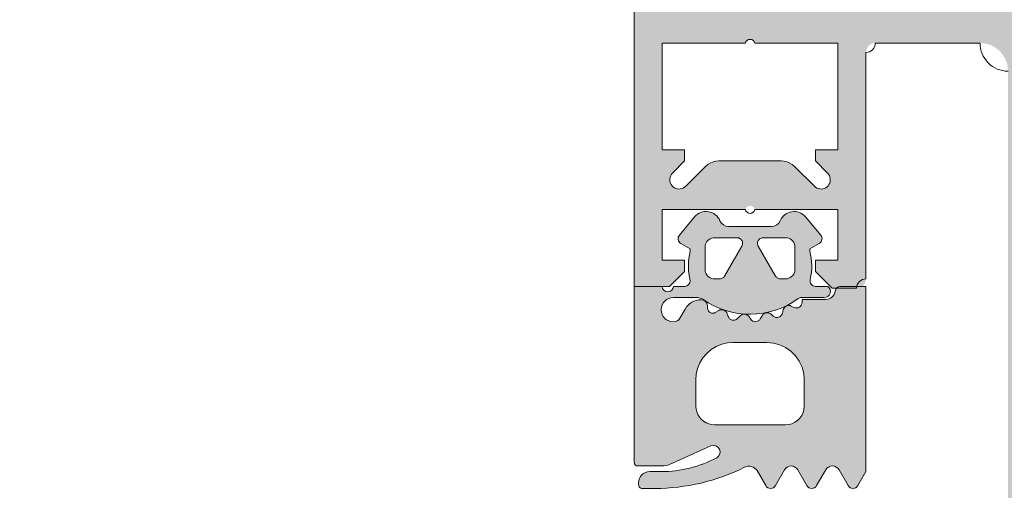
# Model space of a CAD drawing. Header units: metres. Extents: x -3.6 to 84.5, y -11 to 16.8.
# Tile 702 of 1056: x 57.9671 to 58.0198, y -2.8649 to -2.8397. Entities that reach past the tile are written whole.
import ezdxf

# ---------------------------------------------------------------- set-up
doc = ezdxf.new("R2010")
doc.units = ezdxf.units.M
doc.header["$MEASUREMENT"] = 0
for name, color, linetype in [('152 - Bemaßung_ Beschriftung.Ausbau', 7, 'Continuous'), ('301 - Elemente.Linie', 7, 'Continuous'), ('302 - Elemente.Schraffur', 7, 'Continuous')]:
    doc.layers.add(name, color=color, linetype=linetype)
doc.styles.add('ERSTELLTER_STIL_2', font='txt')
doc.dimstyles.new('ERSTELLTER_STIL__3', dxfattribs={"dimtxt": 0.1, "dimasz": 0.0532, "dimexe": 0.18, "dimexo": 0.0625, "dimgap": 0, "dimtad": 1, "dimtih": 1, "dimtoh": 1, "dimzin": 0, "dimdsep": 46, "dimtxsty": 'ERSTELLTER_STIL_2', "dimblk": 'ARROWHEAD_2', "dimblk1": 'ARROWHEAD_2', "dimblk2": 'ARROWHEAD_2', "dimcen": 0.09, "dimse1": 1, "dimse2": 1, "dimclrd": 7, "dimclre": 7, "dimclrt": 7, "dimazin": 0, "dimtfac": 1, "dimtdec": 4, "dimtmove": 0, "dimatfit": 3, "dimfxl": 1, "dimtolj": 1, "dimtzin": 0, "dimarcsym": 0})

# ---------------------------------------------------------------- blocks, each defined once
blk = doc.blocks.new('*D275')
at = {"layer": '152 - Bemaßung_ Beschriftung.Ausbau', "color": 7, "linetype": 'Continuous', "lineweight": 5}
for p, q in [((57.124989, -8.6375), (57.124989, -8.5325)), ((57.145196, -8.55), (57.104782, -8.62)), ((62.295232, -8.55), (62.254818, -8.62)), ((55.504989, -8.585), (57.124989, -8.585)), ((57.124989, -8.585), (62.275025, -8.585))]:
    blk.add_line(p, q, dxfattribs=at)
at = {"layer": '152 - Bemaßung_ Beschriftung.Ausbau', "color": 7, "lineweight": 5, "char_height": 0.1, "attachment_point": 7, "style": 'ERSTELLTER_STIL_2'}
for s, insert in [('\\A1;{\\pql;\\fArial|b0|i0|c0|p38;5,15}', (59.491092, -8.565)), ('\\A1;{\\pql;\\fArial|b0|i0|c0|p38;15}', (62.103023, -8.565))]:
    blk.add_mtext(s, dxfattribs=dict(at, insert=insert))
blk = doc.blocks.new('ARROWHEAD_2')
at = {"color": 0, "linetype": 'Continuous', "lineweight": 0}
for p, q in [((-0.37813, -0.655), (0.37813, 0.655)), ((0, 0), (-1, 0))]:
    blk.add_line(p, q, dxfattribs=at)
blk = doc.blocks.new('*D276')
at = {"layer": '152 - Bemaßung_ Beschriftung.Ausbau', "color": 7, "linetype": 'Continuous', "lineweight": 5}
for p, q in [((62.275025, -8.6375), (62.275025, -8.5325)), ((62.425025, -8.6375), (62.425025, -8.5325)), ((62.295232, -8.55), (62.254818, -8.62)), ((62.404818, -8.62), (62.445232, -8.55)), ((57.124989, -8.585), (62.275025, -8.585)), ((62.275025, -8.585), (62.425025, -8.585)), ((62.425025, -8.585), (62.459255, -8.585))]:
    blk.add_line(p, q, dxfattribs=at)
blk = doc.blocks.new('*D297')
at = {"layer": '152 - Bemaßung_ Beschriftung.Ausbau', "color": 7, "linetype": 'Continuous', "lineweight": 5}
for p, q in [((47.439989, -9.1375), (47.439989, -9.0325)), ((47.460196, -9.05), (47.419782, -9.12)), ((62.055232, -9.05), (62.014818, -9.12)), ((47.289989, -9.085), (47.439989, -9.085)), ((47.439989, -9.085), (62.035025, -9.085))]:
    blk.add_line(p, q, dxfattribs=at)
at = {"layer": '152 - Bemaßung_ Beschriftung.Ausbau', "color": 7, "lineweight": 5, "insert": (54.541493, -9.084405), "char_height": 0.1, "attachment_point": 7, "style": 'ERSTELLTER_STIL_2'}
blk.add_mtext('\\A1;{\\pql;\\fArial|b0|i0|c0|p38;14,59\\fArial|b0|i0|c0|p38;\\A1{\\H.66x;\\S5^  ;}}', dxfattribs=at)
blk = doc.blocks.new('*D298')
at = {"layer": '152 - Bemaßung_ Beschriftung.Ausbau', "color": 7, "linetype": 'Continuous', "lineweight": 5}
for p, q in [((62.035025, -9.1375), (62.035025, -9.0325)), ((62.055232, -9.05), (62.014818, -9.12)), ((62.295232, -9.05), (62.254818, -9.12)), ((47.439989, -9.085), (62.035025, -9.085)), ((62.035025, -9.085), (62.275025, -9.085))]:
    blk.add_line(p, q, dxfattribs=at)
at = {"layer": '152 - Bemaßung_ Beschriftung.Ausbau', "color": 7, "lineweight": 5, "insert": (62.079139, -9.065), "char_height": 0.1, "attachment_point": 7, "style": 'ERSTELLTER_STIL_2'}
blk.add_mtext('\\A1;{\\pql;\\fArial|b0|i0|c0|p38;24}', dxfattribs=at)
blk = doc.blocks.new('*D488')
at = {"layer": '152 - Bemaßung_ Beschriftung.Ausbau', "color": 7, "linetype": 'Continuous', "lineweight": 5}
for p, q in [((55.209989, -10.1375), (55.209989, -10.0325)), ((62.425025, -10.1375), (62.425025, -10.0325)), ((55.230196, -10.05), (55.189782, -10.12)), ((62.404818, -10.12), (62.445232, -10.05)), ((55.109989, -10.085), (55.209989, -10.085)), ((55.209989, -10.085), (62.425025, -10.085)), ((62.425025, -10.085), (62.459255, -10.085))]:
    blk.add_line(p, q, dxfattribs=at)
at = {"layer": '152 - Bemaßung_ Beschriftung.Ausbau', "color": 7, "lineweight": 5, "char_height": 0.1, "attachment_point": 7, "style": 'ERSTELLTER_STIL_2'}
for s, insert in [('\\A1;{\\pql;\\fArial|b0|i0|c0|p38;7,21\\fArial|b0|i0|c0|p38;\\A1{\\H.66x;\\S5^  ;}}', (58.735322, -10.084405)), ('\\A1;{\\pql;\\fArial|b0|i0|c0|p38;10}', (55.230219, -10.065))]:
    blk.add_mtext(s, dxfattribs=dict(at, insert=insert))
blk = doc.blocks.new('*D526')
at = {"layer": '152 - Bemaßung_ Beschriftung.Ausbau', "color": 7, "linetype": 'Continuous', "lineweight": 5}
for p, q in [((54.679989, -9.6375), (54.679989, -9.5325)), ((54.700196, -9.55), (54.659782, -9.62)), ((58.000196, -9.55), (57.959782, -9.62)), ((54.379989, -9.585), (54.679989, -9.585)), ((54.679989, -9.585), (57.979989, -9.585))]:
    blk.add_line(p, q, dxfattribs=at)
at = {"layer": '152 - Bemaßung_ Beschriftung.Ausbau', "color": 7, "lineweight": 5, "insert": (56.19696, -9.565), "char_height": 0.1, "attachment_point": 7, "style": 'ERSTELLTER_STIL_2'}
blk.add_mtext('\\A1;{\\pql;\\fArial|b0|i0|c0|p38;3,30}', dxfattribs=at)
blk = doc.blocks.new('*D527')
at = {"layer": '152 - Bemaßung_ Beschriftung.Ausbau', "color": 7, "linetype": 'Continuous', "lineweight": 5}
for p, q in [((57.979989, -9.6375), (57.979989, -9.5325)), ((58.000196, -9.55), (57.959782, -9.62)), ((58.300196, -9.55), (58.259782, -9.62)), ((54.679989, -9.585), (57.979989, -9.585)), ((57.979989, -9.585), (58.279989, -9.585))]:
    blk.add_line(p, q, dxfattribs=at)
at = {"layer": '152 - Bemaßung_ Beschriftung.Ausbau', "color": 7, "lineweight": 5, "insert": (58.054103, -9.565), "char_height": 0.1, "attachment_point": 7, "style": 'ERSTELLTER_STIL_2'}
blk.add_mtext('\\A1;{\\pql;\\fArial|b0|i0|c0|p38;30}', dxfattribs=at)
blk = doc.blocks.new('*D528')
at = {"layer": '152 - Bemaßung_ Beschriftung.Ausbau', "color": 7, "linetype": 'Continuous', "lineweight": 5}
for p, q in [((58.279989, -9.6375), (58.279989, -9.5325)), ((58.300196, -9.55), (58.259782, -9.62)), ((61.600196, -9.55), (61.559782, -9.62)), ((57.979989, -9.585), (58.279989, -9.585)), ((58.279989, -9.585), (61.579989, -9.585))]:
    blk.add_line(p, q, dxfattribs=at)
at = {"layer": '152 - Bemaßung_ Beschriftung.Ausbau', "color": 7, "lineweight": 5, "insert": (59.79696, -9.565), "char_height": 0.1, "attachment_point": 7, "style": 'ERSTELLTER_STIL_2'}
blk.add_mtext('\\A1;{\\pql;\\fArial|b0|i0|c0|p38;3,30}', dxfattribs=at)
blk = doc.blocks.new('*D644')
at = {"layer": '152 - Bemaßung_ Beschriftung.Ausbau', "color": 7, "linetype": 'Continuous', "lineweight": 5}
for p, q in [((-0.165, -10.6375), (-0.165, -10.5325)), ((62.425025, -10.6375), (62.425025, -10.5325)), ((-0.144793, -10.55), (-0.185207, -10.62)), ((62.404818, -10.62), (62.445232, -10.55)), ((-0.19923, -10.585), (-0.165, -10.585)), ((-0.165, -10.585), (62.425025, -10.585)), ((62.425025, -10.585), (62.459255, -10.585))]:
    blk.add_line(p, q, dxfattribs=at)
at = {"layer": '152 - Bemaßung_ Beschriftung.Ausbau', "color": 7, "lineweight": 5, "insert": (30.959041, -10.565), "char_height": 0.1, "attachment_point": 7, "style": 'ERSTELLTER_STIL_2'}
blk.add_mtext('\\A1;{\\pql;\\fArial|b0|i0|c0|p38;62,59}', dxfattribs=at)

msp = doc.modelspace()

# ---------------------------------------------------------------- hatches: boundary and pattern name
at = {"layer": '302 - Elemente.Schraffur', "linetype": 'Continuous', "lineweight": 5}
h = msp.add_hatch(color=7, dxfattribs=at)
h.paths.add_polyline_path([(57.999989, -2.853999), (58.001889, -2.853999), (58.002689, -2.853199), (58.002689, -2.852599), (58.001489, -2.852599), (58.001489, -2.849899), (58.005939, -2.849899), (58.005945, -2.849878), (58.005952, -2.849858), (58.005961, -2.849838), (58.005972, -2.84982), (58.005984, -2.849802), (58.005998, -2.849785), (58.006013, -2.84977), (58.006029, -2.849755), (58.006046, -2.849743), (58.006065, -2.849731), (58.006084, -2.849722), (58.006104, -2.849714), (58.006125, -2.849707), (58.006146, -2.849703), (58.006167, -2.8497), (58.006189, -2.849699), (58.006211, -2.8497), (58.006232, -2.849703), (58.006253, -2.849707), (58.006274, -2.849714), (58.006294, -2.849722), (58.006313, -2.849731), (58.006332, -2.849743), (58.006349, -2.849755), (58.006365, -2.84977), (58.00638, -2.849785), (58.006394, -2.849802), (58.006406, -2.84982), (58.006417, -2.849838), (58.006426, -2.849858), (58.006433, -2.849878), (58.006439, -2.849899), (58.010889, -2.849899), (58.010889, -2.852599), (58.009689, -2.852599), (58.009689, -2.853199), (58.010589, -2.854099), (58.011889, -2.854099), (58.011914, -2.854099), (58.011938, -2.854097), (58.011962, -2.854094), (58.011987, -2.85409), (58.01201, -2.854084), (58.012034, -2.854078), (58.012057, -2.85407), (58.01208, -2.854061), (58.012103, -2.854051), (58.012125, -2.85404), (58.012146, -2.854028), (58.012167, -2.854015), (58.012187, -2.854001), (58.012206, -2.853986), (58.012225, -2.85397), (58.012243, -2.853953), (58.012259, -2.853935), (58.012276, -2.853916), (58.012291, -2.853897), (58.012305, -2.853877), (58.012318, -2.853856), (58.01233, -2.853835), (58.012341, -2.853813), (58.012351, -2.85379), (58.01236, -2.853768), (58.012367, -2.853744), (58.012374, -2.853721), (58.012379, -2.853697), (58.012384, -2.853673), (58.012387, -2.853648), (58.012388, -2.853624), (58.012389, -2.853599), (58.012389, -2.841499), (58.01239, -2.841475), (58.012391, -2.84145), (58.012394, -2.841426), (58.012399, -2.841402), (58.012404, -2.841378), (58.012411, -2.841354), (58.012418, -2.841331), (58.012427, -2.841308), (58.012437, -2.841285), (58.012448, -2.841263), (58.01246, -2.841242), (58.012473, -2.841221), (58.012487, -2.841201), (58.012502, -2.841182), (58.012519, -2.841163), (58.012535, -2.841146), (58.012553, -2.841129), (58.012572, -2.841113), (58.012591, -2.841098), (58.012611, -2.841083), (58.012632, -2.84107), (58.012653, -2.841058), (58.012675, -2.841047), (58.012698, -2.841037), (58.012721, -2.841028), (58.012744, -2.841021), (58.012768, -2.841014), (58.012791, -2.841009), (58.012816, -2.841005), (58.01284, -2.841002), (58.012864, -2.841), (58.012889, -2.840999), (58.018489, -2.840999), (58.018563, -2.841001), (58.018636, -2.841006), (58.018709, -2.841015), (58.018782, -2.841028), (58.018853, -2.841044), (58.018924, -2.841064), (58.018994, -2.841087), (58.019063, -2.841113), (58.01913, -2.841143), (58.019196, -2.841176), (58.01926, -2.841213), (58.019322, -2.841252), (58.019383, -2.841294), (58.019441, -2.84134), (58.019496, -2.841388), (58.01955, -2.841438), (58.0196, -2.841492), (58.019649, -2.841548), (58.019694, -2.841606), (58.019736, -2.841666), (58.019776, -2.841728), (58.019812, -2.841792), (58.019845, -2.841858), (58.019875, -2.841925), (58.019901, -2.841994), (58.019924, -2.842064), (58.019944, -2.842135), (58.01996, -2.842207), (58.019973, -2.842279), (58.019982, -2.842352), (58.019987, -2.842426), (58.019989, -2.842499), (58.019989, -2.869499), (58.01999, -2.869524), (58.019991, -2.869548), (58.019994, -2.869573), (58.019999, -2.869597), (58.020004, -2.869621), (58.020011, -2.869644), (58.020018, -2.869668), (58.020027, -2.86969), (58.020037, -2.869713), (58.020048, -2.869735), (58.02006, -2.869756), (58.020073, -2.869777), (58.020087, -2.869797), (58.020102, -2.869816), (58.020119, -2.869835), (58.020135, -2.869853), (58.020153, -2.86987), (58.020172, -2.869886), (58.020191, -2.869901), (58.020211, -2.869915), (58.020232, -2.869928), (58.020253, -2.86994), (58.020275, -2.869951), (58.020298, -2.869961), (58.020321, -2.86997), (58.020344, -2.869978), (58.020368, -2.869984), (58.020391, -2.86999), (58.020416, -2.869994), (58.02044, -2.869997), (58.020464, -2.869999), (58.020489, -2.869999), (58.021489, -2.869999), (58.021538, -2.869998), (58.021587, -2.869994), (58.021636, -2.869988), (58.021684, -2.86998), (58.021732, -2.869969), (58.021779, -2.869956), (58.021826, -2.869941), (58.021872, -2.869923), (58.021917, -2.869903), (58.02196, -2.869881), (58.022003, -2.869857), (58.022045, -2.869831), (58.022085, -2.869802), (58.022123, -2.869772), (58.022161, -2.86974), (58.022196, -2.869706), (58.02223, -2.869671), (58.022262, -2.869634), (58.022292, -2.869595), (58.02232, -2.869555), (58.022347, -2.869513), (58.022371, -2.869471), (58.022393, -2.869427), (58.022413, -2.869382), (58.022431, -2.869336), (58.022446, -2.869289), (58.022459, -2.869242), (58.02247, -2.869194), (58.022478, -2.869146), (58.022484, -2.869097), (58.022488, -2.869048), (58.022489, -2.868999), (58.022989, -2.86871), (58.022989, -2.867488), (58.022489, -2.867199), (58.022989, -2.86691), (58.022989, -2.865688), (58.022489, -2.865399), (58.022989, -2.86511), (58.022989, -2.863888), (58.022489, -2.863599), (58.022989, -2.86331), (58.022989, -2.862088), (58.022489, -2.861799), (58.022989, -2.86151), (58.022989, -2.860288), (58.022489, -2.859999), (58.022989, -2.85971), (58.022989, -2.858488), (58.022489, -2.858199), (58.022989, -2.85791), (58.022989, -2.856688), (58.022489, -2.856399), (58.022989, -2.85611), (58.022989, -2.854163), (58.024123, -2.852199), (58.024158, -2.852144), (58.024196, -2.85209), (58.024237, -2.85204), (58.024282, -2.851992), (58.02433, -2.851947), (58.02438, -2.851906), (58.024433, -2.851868), (58.024489, -2.851833), (58.024547, -2.851802), (58.024606, -2.851775), (58.024668, -2.851752), (58.02473, -2.851733), (58.024794, -2.851718), (58.024858, -2.851708), (58.024924, -2.851701), (58.024989, -2.851699), (58.025054, -2.851701), (58.02512, -2.851708), (58.025184, -2.851718), (58.025248, -2.851733), (58.02531, -2.851752), (58.025372, -2.851775), (58.025431, -2.851802), (58.025489, -2.851833), (58.025545, -2.851868), (58.025598, -2.851906), (58.025648, -2.851947), (58.025696, -2.851992), (58.025741, -2.85204), (58.025782, -2.85209), (58.02582, -2.852144), (58.025855, -2.852199), (58.026989, -2.854163), (58.026989, -2.85521), (58.027489, -2.855499), (58.026989, -2.855788), (58.026989, -2.85701), (58.027489, -2.857299), (58.026989, -2.857588), (58.026989, -2.85881), (58.027489, -2.859099), (58.026989, -2.859388), (58.026989, -2.86061), (58.027489, -2.860899), (58.026989, -2.861188), (58.026989, -2.86241), (58.027489, -2.862699), (58.026989, -2.862988), (58.026989, -2.86421), (58.027489, -2.864499), (58.026989, -2.864788), (58.026989, -2.86601), (58.027489, -2.866299), (58.026989, -2.866588), (58.026989, -2.86781), (58.027489, -2.868099), (58.027489, -2.868999), (58.02749, -2.869048), (58.027494, -2.869097), (58.0275, -2.869146), (58.027508, -2.869194), (58.027519, -2.869242), (58.027532, -2.869289), (58.027547, -2.869336), (58.027565, -2.869382), (58.027585, -2.869427), (58.027607, -2.869471), (58.027631, -2.869513), (58.027658, -2.869555), (58.027686, -2.869595), (58.027716, -2.869634), (58.027748, -2.869671), (58.027782, -2.869706), (58.027817, -2.86974), (58.027855, -2.869772), (58.027893, -2.869802), (58.027933, -2.869831), (58.027975, -2.869857), (58.028018, -2.869881), (58.028061, -2.869903), (58.028106, -2.869923), (58.028152, -2.869941), (58.028199, -2.869956), (58.028246, -2.869969), (58.028294, -2.86998), (58.028342, -2.869988), (58.028391, -2.869994), (58.02844, -2.869998), (58.028489, -2.869999), (58.029489, -2.869999), (58.029514, -2.869999), (58.029538, -2.869997), (58.029562, -2.869994), (58.029587, -2.86999), (58.02961, -2.869984), (58.029634, -2.869978), (58.029657, -2.86997), (58.02968, -2.869961), (58.029703, -2.869951), (58.029725, -2.86994), (58.029746, -2.869928), (58.029767, -2.869915), (58.029787, -2.869901), (58.029806, -2.869886), (58.029825, -2.86987), (58.029843, -2.869853), (58.029859, -2.869835), (58.029875, -2.869816), (58.029891, -2.869797), (58.029905, -2.869777), (58.029918, -2.869756), (58.02993, -2.869735), (58.029941, -2.869713), (58.029951, -2.86969), (58.02996, -2.869668), (58.029967, -2.869644), (58.029974, -2.869621), (58.029979, -2.869597), (58.029984, -2.869573), (58.029987, -2.869548), (58.029988, -2.869524), (58.029989, -2.869499), (58.029989, -2.842499), (58.029991, -2.842426), (58.029996, -2.842352), (58.030005, -2.842279), (58.030018, -2.842207), (58.030034, -2.842135), (58.030054, -2.842064), (58.030077, -2.841994), (58.030103, -2.841925), (58.030133, -2.841858), (58.030166, -2.841792), (58.030202, -2.841728), (58.030242, -2.841666), (58.030284, -2.841606), (58.030329, -2.841548), (58.030378, -2.841492), (58.030428, -2.841438), (58.030482, -2.841388), (58.030537, -2.84134), (58.030595, -2.841294), (58.030656, -2.841252), (58.030718, -2.841213), (58.030782, -2.841176), (58.030848, -2.841143), (58.030915, -2.841113), (58.030984, -2.841087), (58.031054, -2.841064), (58.031125, -2.841044), (58.031196, -2.841028), (58.031269, -2.841015), (58.031342, -2.841006), (58.031415, -2.841001), (58.031489, -2.840999), (58.037089, -2.840999), (58.037114, -2.841), (58.037138, -2.841002), (58.037162, -2.841005), (58.037187, -2.841009), (58.03721, -2.841014), (58.037234, -2.841021), (58.037257, -2.841028), (58.03728, -2.841037), (58.037303, -2.841047), (58.037325, -2.841058), (58.037346, -2.84107), (58.037367, -2.841083), (58.037387, -2.841098), (58.037406, -2.841113), (58.037425, -2.841129), (58.037443, -2.841146), (58.037459, -2.841163), (58.037476, -2.841182), (58.037491, -2.841201), (58.037505, -2.841221), (58.037518, -2.841242), (58.03753, -2.841263), (58.037541, -2.841285), (58.037551, -2.841308), (58.03756, -2.841331), (58.037567, -2.841354), (58.037574, -2.841378), (58.037579, -2.841402), (58.037584, -2.841426), (58.037587, -2.84145), (58.037588, -2.841475), (58.037589, -2.841499), (58.037589, -2.853599), (58.03759, -2.853624), (58.037591, -2.853648), (58.037594, -2.853673), (58.037599, -2.853697), (58.037604, -2.853721), (58.037611, -2.853744), (58.037618, -2.853768), (58.037627, -2.85379), (58.037637, -2.853813), (58.037648, -2.853835), (58.03766, -2.853856), (58.037673, -2.853877), (58.037687, -2.853897), (58.037702, -2.853916), (58.037719, -2.853935), (58.037735, -2.853953), (58.037753, -2.85397), (58.037772, -2.853986), (58.037791, -2.854001), (58.037811, -2.854015), (58.037832, -2.854028), (58.037853, -2.85404), (58.037875, -2.854051), (58.037898, -2.854061), (58.037921, -2.85407), (58.037944, -2.854078), (58.037968, -2.854084), (58.037991, -2.85409), (58.038016, -2.854094), (58.03804, -2.854097), (58.038064, -2.854099), (58.038089, -2.854099), (58.039389, -2.854099), (58.040289, -2.853199), (58.040289, -2.852599), (58.039089, -2.852599), (58.039089, -2.849899), (58.043539, -2.849899), (58.043545, -2.849878), (58.043552, -2.849858), (58.043561, -2.849838), (58.043572, -2.84982), (58.043584, -2.849802), (58.043598, -2.849785), (58.043613, -2.84977), (58.043629, -2.849755), (58.043646, -2.849743), (58.043665, -2.849731), (58.043684, -2.849722), (58.043704, -2.849714), (58.043725, -2.849707), (58.043746, -2.849703), (58.043767, -2.8497), (58.043789, -2.849699), (58.043811, -2.8497), (58.043832, -2.849703), (58.043853, -2.849707), (58.043874, -2.849714), (58.043894, -2.849722), (58.043913, -2.849731), (58.043932, -2.849743), (58.043949, -2.849755), (58.043965, -2.84977), (58.04398, -2.849785), (58.043994, -2.849802), (58.044006, -2.84982), (58.044017, -2.849838), (58.044026, -2.849858), (58.044033, -2.849878), (58.044039, -2.849899), (58.048489, -2.849899), (58.048489, -2.852599), (58.047289, -2.852599), (58.047289, -2.853199), (58.048089, -2.853999), (58.049989, -2.853999), (58.049989, -2.7505), (58.049987, -2.750426), (58.049982, -2.750353), (58.049973, -2.75028), (58.04996, -2.750207), (58.049944, -2.750135), (58.049924, -2.750064), (58.049901, -2.749995), (58.049875, -2.749926), (58.049845, -2.749859), (58.049812, -2.749793), (58.049776, -2.749729), (58.049736, -2.749667), (58.049694, -2.749606), (58.049649, -2.749548), (58.0496, -2.749493), (58.04955, -2.749439), (58.049496, -2.749388), (58.049441, -2.74934), (58.049383, -2.749295), (58.049322, -2.749253), (58.04926, -2.749213), (58.049196, -2.749177), (58.04913, -2.749144), (58.049063, -2.749114), (58.048994, -2.749088), (58.048924, -2.749064), (58.048854, -2.749045), (58.048782, -2.749029), (58.048709, -2.749016), (58.048636, -2.749007), (58.048563, -2.749002), (58.048489, -2.749), (58.001489, -2.749), (58.001415, -2.749002), (58.001342, -2.749007), (58.001269, -2.749016), (58.001196, -2.749029), (58.001125, -2.749045), (58.001054, -2.749064), (58.000984, -2.749088), (58.000915, -2.749114), (58.000848, -2.749144), (58.000782, -2.749177), (58.000718, -2.749213), (58.000656, -2.749253), (58.000596, -2.749295), (58.000537, -2.74934), (58.000482, -2.749388), (58.000428, -2.749439), (58.000378, -2.749493), (58.00033, -2.749548), (58.000284, -2.749606), (58.000242, -2.749667), (58.000202, -2.749729), (58.000166, -2.749793), (58.000133, -2.749859), (58.000103, -2.749926), (58.000077, -2.749995), (58.000054, -2.750064), (58.000034, -2.750135), (58.000018, -2.750207), (58.000005, -2.75028), (57.999996, -2.750353), (57.999991, -2.750426), (57.999989, -2.7505)])
h.paths.add_polyline_path([(58.001489, -2.840999), (58.005939, -2.840999), (58.005952, -2.840958), (58.005972, -2.84092), (58.005998, -2.840885), (58.006029, -2.840855), (58.006065, -2.840831), (58.006104, -2.840814), (58.006146, -2.840803), (58.006189, -2.840799), (58.006232, -2.840803), (58.006274, -2.840814), (58.006313, -2.840831), (58.006349, -2.840855), (58.00638, -2.840885), (58.006406, -2.84092), (58.006426, -2.840958), (58.006439, -2.840999), (58.010889, -2.840999), (58.010889, -2.846699), (58.009689, -2.846699), (58.009689, -2.847299), (58.010335, -2.847946), (58.010391, -2.848012), (58.010435, -2.848088), (58.010465, -2.84817), (58.01048, -2.848256), (58.01048, -2.848343), (58.010465, -2.848429), (58.010435, -2.84851), (58.010391, -2.848586), (58.010335, -2.848653), (58.010269, -2.848709), (58.010193, -2.848752), (58.010111, -2.848782), (58.010025, -2.848797), (58.009938, -2.848797), (58.009852, -2.848782), (58.009771, -2.848752), (58.009695, -2.848709), (58.009628, -2.848653), (58.008568, -2.847592), (58.008448, -2.84749), (58.008315, -2.847408), (58.00817, -2.847348), (58.008017, -2.847311), (58.007861, -2.847299), (58.004517, -2.847299), (58.004361, -2.847311), (58.004208, -2.847348), (58.004063, -2.847408), (58.00393, -2.84749), (58.00381, -2.847592), (58.00275, -2.848653), (58.002687, -2.848706), (58.002616, -2.848748), (58.002539, -2.848778), (58.002458, -2.848795), (58.002375, -2.848799), (58.002293, -2.848789), (58.002214, -2.848765), (58.00214, -2.848729), (58.002073, -2.848681), (58.002015, -2.848622), (58.001967, -2.848555), (58.00193, -2.848481), (58.001907, -2.848402), (58.001897, -2.84832), (58.0019, -2.848237), (58.001917, -2.848156), (58.001947, -2.84808), (58.001989, -2.848009), (58.002043, -2.847946), (58.002689, -2.847299), (58.002689, -2.846699), (58.001489, -2.846699)], flags=0)
h.paths.add_polyline_path([(58.002089, -2.838699), (58.002089, -2.7548), (58.047889, -2.7548), (58.047889, -2.838699)], flags=0)
h.paths.add_polyline_path([(58.021795, -2.848977), (58.021789, -2.848899), (58.021789, -2.841499), (58.021795, -2.841421), (58.021813, -2.841345), (58.021843, -2.841272), (58.021884, -2.841205), (58.021935, -2.841146), (58.021995, -2.841095), (58.022062, -2.841054), (58.022134, -2.841024), (58.022211, -2.841005), (58.022289, -2.840999), (58.027689, -2.840999), (58.027767, -2.841005), (58.027844, -2.841024), (58.027916, -2.841054), (58.027983, -2.841095), (58.028043, -2.841146), (58.028094, -2.841205), (58.028134, -2.841272), (58.028165, -2.841345), (58.028183, -2.841421), (58.028189, -2.841499), (58.028189, -2.848899), (58.028183, -2.848977), (58.028165, -2.849054), (58.028134, -2.849126), (58.028094, -2.849193), (58.028043, -2.849253), (58.027983, -2.849304), (58.027916, -2.849345), (58.027844, -2.849375), (58.027767, -2.849393), (58.027689, -2.849399), (58.022289, -2.849399), (58.022211, -2.849393), (58.022134, -2.849375), (58.022062, -2.849345), (58.021995, -2.849304), (58.021935, -2.849253), (58.021884, -2.849193), (58.021843, -2.849126), (58.021813, -2.849054)], flags=0)
h.paths.add_polyline_path([(58.039089, -2.846699), (58.039089, -2.840999), (58.043539, -2.840999), (58.043552, -2.840958), (58.043572, -2.84092), (58.043598, -2.840885), (58.043629, -2.840855), (58.043665, -2.840831), (58.043704, -2.840814), (58.043746, -2.840803), (58.043789, -2.840799), (58.043832, -2.840803), (58.043874, -2.840814), (58.043913, -2.840831), (58.043949, -2.840855), (58.04398, -2.840885), (58.044006, -2.84092), (58.044026, -2.840958), (58.044039, -2.840999), (58.048489, -2.840999), (58.048489, -2.846699), (58.047289, -2.846699), (58.047289, -2.847299), (58.047935, -2.847946), (58.047989, -2.848009), (58.048031, -2.84808), (58.048061, -2.848156), (58.048078, -2.848237), (58.048081, -2.84832), (58.048071, -2.848402), (58.048048, -2.848481), (58.048011, -2.848555), (58.047963, -2.848622), (58.047905, -2.848681), (58.047838, -2.848729), (58.047764, -2.848765), (58.047684, -2.848789), (58.047603, -2.848799), (58.04752, -2.848795), (58.047439, -2.848778), (58.047362, -2.848748), (58.047291, -2.848706), (58.047228, -2.848653), (58.046168, -2.847592), (58.046048, -2.84749), (58.045915, -2.847408), (58.04577, -2.847348), (58.045617, -2.847311), (58.045461, -2.847299), (58.042117, -2.847299), (58.041961, -2.847311), (58.041808, -2.847348), (58.041663, -2.847408), (58.04153, -2.84749), (58.04141, -2.847592), (58.04035, -2.848653), (58.040287, -2.848706), (58.040216, -2.848748), (58.040139, -2.848778), (58.040058, -2.848795), (58.039975, -2.848799), (58.039893, -2.848789), (58.039814, -2.848765), (58.03974, -2.848729), (58.039673, -2.848681), (58.039615, -2.848622), (58.039567, -2.848555), (58.03953, -2.848481), (58.039507, -2.848402), (58.039497, -2.84832), (58.0395, -2.848237), (58.039517, -2.848156), (58.039547, -2.84808), (58.039589, -2.848009), (58.039643, -2.847946), (58.040289, -2.847299), (58.040289, -2.846699)], flags=0)
h = msp.add_hatch(color=7, dxfattribs=at)
h.paths.add_polyline_path([(58.001489, -2.854), (57.999989, -2.854), (57.999989, -2.8634, 0.414151), (58.000189, -2.8636), (58.001481, -2.8636, 0.105057), (58.001888, -2.863513), (58.004097, -2.86253, -0.965045), (58.004404, -2.863158, -0.123102), (58.001439, -2.8639), (58.000829, -2.8639, 0.414329), (58.000229, -2.8645), (58.000229, -2.8646, 0.414524), (58.000429, -2.8648), (58.001099, -2.8648, 0.116852), (58.0059, -2.863662, -0.388148), (58.006563, -2.863849), (58.007025, -2.86465, 0.577392), (58.007545, -2.86465), (58.008033, -2.863805, -0.577368), (58.008743, -2.863805), (58.009231, -2.86465, 0.577392), (58.00975, -2.86465), (58.010238, -2.863805, -0.577289), (58.010948, -2.863805), (58.011436, -2.86465, 0.577392), (58.011956, -2.86465), (58.012389, -2.8639), (58.012389, -2.854), (58.011035, -2.854, 0.377911), (58.010737, -2.854262, -0.378044), (58.010241, -2.8547), (58.008969, -2.8547), (58.008969, -2.854855, -0.559911), (58.008533, -2.855122), (58.008395, -2.855052, 0.476951), (58.007969, -2.855242), (58.007916, -2.855442, -0.560069), (58.007425, -2.855587), (58.007318, -2.855491, 0.476948), (58.006833, -2.855568), (58.006733, -2.855741, -0.560017), (58.006222, -2.855754), (58.006143, -2.855634, 0.47708), (58.005655, -2.855582), (58.005513, -2.855724, -0.560029), (58.005016, -2.855604), (58.004971, -2.855467, 0.47692), (58.004513, -2.855291), (58.004327, -2.855399, -0.55988), (58.003919, -2.855177), (58.003911, -2.855033, 0.403109), (58.003568, -2.854713, 0.264074), (58.002717, -2.855212), (58.002435, -2.8557, -0.267979), (58.002089, -2.8559, -1), (58.002089, -2.8546), (58.003373, -2.8546, -0.154263), (58.00366, -2.854691, 0.319713), (58.008765, -2.854657, -0.157674), (58.008941, -2.8546), (58.010159, -2.8546, 0.732626), (58.010349, -2.854), (58.009698, -2.854, -0.483406), (58.009406, -2.853631, 0.12137), (58.009389, -2.852127), (58.009389, -2.852), (58.009889, -2.851711, 0.466377), (58.009969, -2.851259), (58.009152, -2.850286, 0.562174), (58.007801, -2.850492, -0.302777), (58.00734, -2.8508), (58.005038, -2.8508, -0.302762), (58.004577, -2.850492, 0.562251), (58.003226, -2.850286), (58.002409, -2.851259, 0.466227), (58.002489, -2.851711), (58.002989, -2.852), (58.002989, -2.852127, 0.127235), (58.002989, -2.8537, -0.409499), (58.002694, -2.854), (58.002089, -2.854, -1)])
h.paths.add_polyline_path([(58.003289, -2.8604), (58.003289, -2.859), (58.003291, -2.858902), (58.003299, -2.858804), (58.003311, -2.858706), (58.003327, -2.85861), (58.003349, -2.858514), (58.003375, -2.858419), (58.003406, -2.858326), (58.003441, -2.858234), (58.003481, -2.858145), (58.003525, -2.858057), (58.003573, -2.857972), (58.003626, -2.857889), (58.003683, -2.857808), (58.003743, -2.857731), (58.003807, -2.857657), (58.003875, -2.857586), (58.003946, -2.857518), (58.00402, -2.857454), (58.004098, -2.857393), (58.004178, -2.857337), (58.004261, -2.857284), (58.004346, -2.857236), (58.004434, -2.857192), (58.004524, -2.857152), (58.004615, -2.857117), (58.004708, -2.857086), (58.004803, -2.85706), (58.004899, -2.857038), (58.004996, -2.857022), (58.005093, -2.857009), (58.005191, -2.857002), (58.005289, -2.857), (58.007089, -2.857), (58.007187, -2.857002), (58.007285, -2.85701), (58.007382, -2.857022), (58.007479, -2.857038), (58.007575, -2.85706), (58.00767, -2.857086), (58.007763, -2.857117), (58.007854, -2.857152), (58.007944, -2.857192), (58.008032, -2.857236), (58.008117, -2.857284), (58.0082, -2.857337), (58.00828, -2.857393), (58.008358, -2.857454), (58.008432, -2.857518), (58.008503, -2.857586), (58.008571, -2.857657), (58.008635, -2.857731), (58.008695, -2.857808), (58.008752, -2.857889), (58.008804, -2.857972), (58.008853, -2.858057), (58.008897, -2.858145), (58.008937, -2.858235), (58.008972, -2.858326), (58.009003, -2.858419), (58.009029, -2.858514), (58.009051, -2.85861), (58.009067, -2.858706), (58.009079, -2.858804), (58.009087, -2.858902), (58.009089, -2.859), (58.009089, -2.8604), (58.009088, -2.860449), (58.009084, -2.860498), (58.009078, -2.860547), (58.00907, -2.860595), (58.009059, -2.860643), (58.009046, -2.86069), (58.009031, -2.860737), (58.009013, -2.860783), (58.008993, -2.860827), (58.008971, -2.860871), (58.008947, -2.860914), (58.00892, -2.860955), (58.008892, -2.860996), (58.008862, -2.861034), (58.00883, -2.861071), (58.008796, -2.861107), (58.008761, -2.861141), (58.008723, -2.861173), (58.008685, -2.861203), (58.008645, -2.861231), (58.008603, -2.861258), (58.00856, -2.861282), (58.008517, -2.861304), (58.008472, -2.861324), (58.008426, -2.861341), (58.008379, -2.861357), (58.008332, -2.86137), (58.008284, -2.861381), (58.008236, -2.861389), (58.008187, -2.861395), (58.008138, -2.861399), (58.008089, -2.8614), (58.004289, -2.8614), (58.00424, -2.861399), (58.004191, -2.861395), (58.004142, -2.861389), (58.004094, -2.861381), (58.004046, -2.86137), (58.003999, -2.861357), (58.003952, -2.861341), (58.003906, -2.861324), (58.003861, -2.861304), (58.003818, -2.861282), (58.003775, -2.861258), (58.003733, -2.861231), (58.003693, -2.861203), (58.003655, -2.861173), (58.003617, -2.861141), (58.003582, -2.861107), (58.003548, -2.861071), (58.003516, -2.861034), (58.003486, -2.860996), (58.003457, -2.860955), (58.003431, -2.860914), (58.003407, -2.860871), (58.003385, -2.860827), (58.003365, -2.860783), (58.003347, -2.860737), (58.003332, -2.86069), (58.003319, -2.860643), (58.003308, -2.860595), (58.0033, -2.860547), (58.003294, -2.860498), (58.00329, -2.860449)], flags=0)
h.paths.add_polyline_path([(58.00379, -2.853124), (58.003789, -2.853099), (58.003789, -2.851899), (58.00379, -2.851875), (58.003791, -2.85185), (58.003794, -2.851826), (58.003799, -2.851802), (58.003804, -2.851778), (58.003811, -2.851754), (58.003818, -2.851731), (58.003827, -2.851708), (58.003837, -2.851685), (58.003848, -2.851663), (58.00386, -2.851642), (58.003873, -2.851621), (58.003887, -2.851601), (58.003903, -2.851582), (58.003919, -2.851563), (58.003935, -2.851546), (58.003953, -2.851529), (58.003972, -2.851513), (58.003991, -2.851498), (58.004011, -2.851483), (58.004032, -2.85147), (58.004053, -2.851458), (58.004075, -2.851447), (58.004098, -2.851437), (58.004121, -2.851428), (58.004144, -2.851421), (58.004168, -2.851414), (58.004191, -2.851409), (58.004216, -2.851405), (58.00424, -2.851402), (58.004265, -2.8514), (58.004289, -2.851399), (58.005489, -2.851399), (58.005509, -2.8514), (58.005528, -2.851402), (58.005548, -2.851405), (58.005567, -2.851409), (58.005585, -2.851415), (58.005604, -2.851422), (58.005622, -2.85143), (58.005639, -2.851439), (58.005656, -2.85145), (58.005672, -2.851461), (58.005687, -2.851474), (58.005701, -2.851487), (58.005715, -2.851501), (58.005727, -2.851517), (58.005738, -2.851532), (58.005749, -2.851549), (58.005758, -2.851566), (58.005766, -2.851584), (58.005773, -2.851603), (58.005779, -2.851621), (58.005783, -2.851641), (58.005786, -2.85166), (58.005788, -2.85168), (58.005789, -2.851699), (58.005788, -2.851719), (58.005786, -2.851738), (58.005783, -2.851758), (58.005779, -2.851777), (58.005773, -2.851796), (58.005766, -2.851814), (58.005758, -2.851832), (58.005749, -2.851849), (58.00482, -2.853458), (58.004809, -2.853474), (58.004797, -2.853489), (58.004784, -2.853504), (58.00477, -2.853518), (58.004756, -2.853531), (58.00474, -2.853543), (58.004724, -2.853554), (58.004707, -2.853564), (58.004689, -2.853572), (58.004671, -2.85358), (58.004652, -2.853586), (58.004633, -2.853591), (58.004614, -2.853595), (58.004595, -2.853598), (58.004575, -2.853599), (58.004289, -2.853599), (58.004265, -2.853599), (58.00424, -2.853597), (58.004216, -2.853594), (58.004191, -2.85359), (58.004168, -2.853584), (58.004144, -2.853578), (58.004121, -2.85357), (58.004098, -2.853561), (58.004075, -2.853551), (58.004053, -2.85354), (58.004032, -2.853528), (58.004011, -2.853515), (58.003991, -2.853501), (58.003972, -2.853486), (58.003953, -2.85347), (58.003935, -2.853453), (58.003919, -2.853435), (58.003903, -2.853416), (58.003887, -2.853397), (58.003873, -2.853377), (58.00386, -2.853356), (58.003848, -2.853335), (58.003837, -2.853313), (58.003827, -2.853291), (58.003818, -2.853268), (58.003811, -2.853244), (58.003804, -2.853221), (58.003799, -2.853197), (58.003794, -2.853173), (58.003791, -2.853148)], flags=0)
h.paths.add_polyline_path([(58.006589, -2.851699), (58.00659, -2.85168), (58.006592, -2.85166), (58.006595, -2.851641), (58.006599, -2.851621), (58.006605, -2.851603), (58.006612, -2.851584), (58.00662, -2.851566), (58.006629, -2.851549), (58.00664, -2.851532), (58.006651, -2.851517), (58.006663, -2.851501), (58.006677, -2.851487), (58.006691, -2.851474), (58.006706, -2.851461), (58.006722, -2.85145), (58.006739, -2.851439), (58.006756, -2.85143), (58.006774, -2.851422), (58.006793, -2.851415), (58.006811, -2.851409), (58.00683, -2.851405), (58.00685, -2.851402), (58.006869, -2.8514), (58.006889, -2.851399), (58.008089, -2.851399), (58.008114, -2.8514), (58.008138, -2.851402), (58.008162, -2.851405), (58.008187, -2.851409), (58.008211, -2.851414), (58.008234, -2.851421), (58.008257, -2.851428), (58.00828, -2.851437), (58.008303, -2.851447), (58.008325, -2.851458), (58.008346, -2.85147), (58.008367, -2.851483), (58.008387, -2.851498), (58.008406, -2.851513), (58.008425, -2.851529), (58.008443, -2.851546), (58.008459, -2.851563), (58.008476, -2.851582), (58.008491, -2.851601), (58.008505, -2.851621), (58.008518, -2.851642), (58.00853, -2.851663), (58.008541, -2.851685), (58.008551, -2.851708), (58.00856, -2.851731), (58.008567, -2.851754), (58.008574, -2.851778), (58.008579, -2.851802), (58.008584, -2.851826), (58.008587, -2.85185), (58.008588, -2.851875), (58.008589, -2.851899), (58.008589, -2.853099), (58.008588, -2.853124), (58.008587, -2.853148), (58.008584, -2.853173), (58.008579, -2.853197), (58.008574, -2.853221), (58.008567, -2.853244), (58.00856, -2.853268), (58.008551, -2.85329), (58.008541, -2.853313), (58.00853, -2.853335), (58.008518, -2.853356), (58.008505, -2.853377), (58.008491, -2.853397), (58.008476, -2.853416), (58.008459, -2.853435), (58.008443, -2.853453), (58.008425, -2.85347), (58.008406, -2.853486), (58.008387, -2.853501), (58.008367, -2.853515), (58.008346, -2.853528), (58.008325, -2.85354), (58.008303, -2.853551), (58.00828, -2.853561), (58.008257, -2.85357), (58.008234, -2.853578), (58.008211, -2.853584), (58.008187, -2.85359), (58.008162, -2.853594), (58.008138, -2.853597), (58.008114, -2.853599), (58.008089, -2.853599), (58.007803, -2.853599), (58.007783, -2.853598), (58.007764, -2.853595), (58.007745, -2.853591), (58.007726, -2.853586), (58.007707, -2.85358), (58.007689, -2.853572), (58.007671, -2.853564), (58.007654, -2.853554), (58.007638, -2.853543), (58.007622, -2.853531), (58.007608, -2.853518), (58.007594, -2.853504), (58.007581, -2.853489), (58.007569, -2.853474), (58.007558, -2.853458), (58.006629, -2.851849), (58.00662, -2.851832), (58.006612, -2.851814), (58.006605, -2.851796), (58.006599, -2.851777), (58.006595, -2.851758), (58.006592, -2.851738), (58.00659, -2.851719)], flags=0)

# ---------------------------------------------------------------- linework, layer by layer
at = {"layer": '301 - Elemente.Linie', "color": 7, "linetype": 'Continuous', "lineweight": 5}
msp.add_lwpolyline([(57.999989, -2.7505), (57.999989, -2.853999), (58.001889, -2.853999), (58.002689, -2.853199), (58.002689, -2.852599), (58.001489, -2.852599), (58.001489, -2.849899), (58.005939, -2.849899, 0.8), (58.006439, -2.849899), (58.010889, -2.849899), (58.010889, -2.852599), (58.009689, -2.852599), (58.009689, -2.853199), (58.010589, -2.854099), (58.011889, -2.854099, -0.414214), (58.012389, -2.853599), (58.012389, -2.841499, 0.414214), (58.012889, -2.840999), (58.018489, -2.840999, 0.414214), (58.019989, -2.842499)], format="xyb", dxfattribs=at)
for points in [[(58.002689, -2.846699), (58.001489, -2.846699), (58.001489, -2.840999), (58.005939, -2.840999), (58.005952, -2.840958), (58.005972, -2.84092), (58.005998, -2.840885), (58.006029, -2.840855), (58.006065, -2.840831), (58.006104, -2.840814), (58.006146, -2.840803), (58.006189, -2.840799), (58.006232, -2.840803), (58.006274, -2.840814), (58.006313, -2.840831), (58.006349, -2.840855), (58.00638, -2.840885), (58.006406, -2.84092), (58.006426, -2.840958), (58.006439, -2.840999), (58.010889, -2.840999), (58.010889, -2.846699), (58.009689, -2.846699), (58.009689, -2.847299), (58.010335, -2.847946), (58.010389, -2.848009), (58.010431, -2.84808), (58.010461, -2.848156), (58.010478, -2.848237), (58.010481, -2.84832), (58.010471, -2.848402), (58.010448, -2.848481), (58.010411, -2.848555), (58.010363, -2.848622), (58.010305, -2.848681), (58.010238, -2.848729), (58.010164, -2.848765), (58.010084, -2.848789), (58.010003, -2.848799), (58.00992, -2.848795), (58.009839, -2.848778), (58.009762, -2.848748), (58.009691, -2.848706), (58.009628, -2.848653), (58.008568, -2.847592), (58.008448, -2.84749), (58.008315, -2.847408), (58.00817, -2.847348), (58.008017, -2.847311), (58.007861, -2.847299), (58.004517, -2.847299), (58.004361, -2.847311), (58.004208, -2.847348), (58.004063, -2.847408), (58.00393, -2.84749), (58.00381, -2.847592), (58.00275, -2.848653), (58.002687, -2.848706), (58.002616, -2.848748), (58.002539, -2.848778), (58.002458, -2.848795), (58.002375, -2.848799), (58.002293, -2.848789), (58.002214, -2.848765), (58.00214, -2.848729), (58.002073, -2.848681), (58.002015, -2.848622), (58.001967, -2.848555), (58.00193, -2.848481), (58.001907, -2.848402), (58.001897, -2.84832), (58.0019, -2.848237), (58.001917, -2.848156), (58.001947, -2.84808), (58.001989, -2.848009), (58.002043, -2.847946), (58.002689, -2.847299)], [(58.004825, -2.853449), (58.0048, -2.853486), (58.004769, -2.853519), (58.004734, -2.853547), (58.004695, -2.853569), (58.004654, -2.853586), (58.00461, -2.853596), (58.004565, -2.853599), (58.004289, -2.853599), (58.004211, -2.853593), (58.004135, -2.853575), (58.004062, -2.853545), (58.003995, -2.853504), (58.003935, -2.853453), (58.003885, -2.853393), (58.003844, -2.853326), (58.003813, -2.853254), (58.003795, -2.853177), (58.003789, -2.853099), (58.003789, -2.851899), (58.003795, -2.851821), (58.003813, -2.851745), (58.003844, -2.851672), (58.003885, -2.851605), (58.003935, -2.851546), (58.003995, -2.851495), (58.004062, -2.851454), (58.004135, -2.851424), (58.004211, -2.851405), (58.004289, -2.851399), (58.005489, -2.851399), (58.005537, -2.851403), (58.005584, -2.851415), (58.005628, -2.851434), (58.005669, -2.851459), (58.005705, -2.851491), (58.005736, -2.851529), (58.00576, -2.851571), (58.005777, -2.851616), (58.005787, -2.851663), (58.005789, -2.851711), (58.005783, -2.851759), (58.00577, -2.851806), (58.005749, -2.851849)], [(58.007553, -2.853449), (58.006629, -2.851849), (58.006607, -2.851802), (58.006594, -2.851751), (58.006589, -2.851699), (58.006594, -2.851647), (58.006607, -2.851597), (58.006629, -2.851549), (58.006659, -2.851506), (58.006696, -2.851469), (58.006739, -2.851439), (58.006786, -2.851417), (58.006837, -2.851404), (58.006889, -2.851399), (58.008089, -2.851399), (58.008176, -2.851407), (58.00826, -2.851429), (58.008339, -2.851466), (58.00841, -2.851516), (58.008472, -2.851578), (58.008522, -2.851649), (58.008559, -2.851728), (58.008581, -2.851812), (58.008589, -2.851899), (58.008589, -2.853099), (58.008581, -2.853186), (58.008559, -2.85327), (58.008522, -2.853349), (58.008472, -2.853421), (58.00841, -2.853482), (58.008339, -2.853532), (58.00826, -2.853569), (58.008176, -2.853592), (58.008089, -2.853599), (58.007813, -2.853599), (58.007768, -2.853596), (58.007724, -2.853586), (58.007683, -2.853569), (58.007644, -2.853547), (58.007609, -2.853519), (58.007578, -2.853486)], [(58.003289, -2.859), (58.003314, -2.858687), (58.003387, -2.858382), (58.003507, -2.858092), (58.003671, -2.857824), (58.003875, -2.857586), (58.004113, -2.857382), (58.004381, -2.857218), (58.004671, -2.857098), (58.004976, -2.857024), (58.005289, -2.857), (58.007089, -2.857), (58.007436, -2.85703), (58.007773, -2.857121), (58.008089, -2.857268), (58.008375, -2.857468), (58.008621, -2.857714), (58.008821, -2.858), (58.008968, -2.858316), (58.009059, -2.858653), (58.009089, -2.859), (58.009089, -2.8604), (58.009074, -2.860574), (58.009029, -2.860742), (58.008955, -2.8609), (58.008855, -2.861043), (58.008732, -2.861166), (58.008589, -2.861266), (58.008431, -2.86134), (58.008263, -2.861385), (58.008089, -2.8614), (58.004289, -2.8614), (58.004133, -2.861388), (58.00398, -2.861351), (58.003835, -2.861291), (58.003701, -2.861209), (58.003582, -2.861107), (58.00348, -2.860988), (58.003398, -2.860854), (58.003338, -2.860709), (58.003301, -2.860556), (58.003289, -2.8604)]]:
    msp.add_lwpolyline(points, close=True, dxfattribs=at)
msp.add_lwpolyline([(57.999989, -2.854), (57.999989, -2.8634, 0.414151), (58.000189, -2.8636), (58.001481, -2.8636, 0.105057), (58.001888, -2.863513), (58.004097, -2.86253, -0.965045), (58.004404, -2.863158, -0.123102), (58.001439, -2.8639), (58.000829, -2.8639, 0.414329), (58.000229, -2.8645), (58.000229, -2.8646, 0.414524), (58.000429, -2.8648), (58.001099, -2.8648, 0.116852), (58.0059, -2.863662, -0.388148), (58.006563, -2.863849), (58.007025, -2.86465, 0.577392), (58.007545, -2.86465), (58.008033, -2.863805, -0.577368), (58.008743, -2.863805), (58.009231, -2.86465, 0.577392), (58.00975, -2.86465), (58.010238, -2.863805, -0.577289), (58.010948, -2.863805), (58.011436, -2.86465, 0.577392), (58.011956, -2.86465), (58.012389, -2.8639), (58.012389, -2.854), (58.011035, -2.854, 0.377911), (58.010737, -2.854262, -0.378044), (58.010241, -2.8547), (58.008969, -2.8547), (58.008969, -2.854855, -0.559911), (58.008533, -2.855122), (58.008395, -2.855052, 0.476951), (58.007969, -2.855242), (58.007916, -2.855442, -0.560069), (58.007425, -2.855587), (58.007318, -2.855491, 0.476948), (58.006833, -2.855568), (58.006733, -2.855741, -0.560017), (58.006222, -2.855754), (58.006143, -2.855634, 0.47708), (58.005655, -2.855582), (58.005513, -2.855724, -0.560029), (58.005016, -2.855604), (58.004971, -2.855467, 0.47692), (58.004513, -2.855291), (58.004327, -2.855399, -0.55988), (58.003919, -2.855177), (58.003911, -2.855033, 0.403109), (58.003568, -2.854713, 0.264074), (58.002717, -2.855212), (58.002435, -2.8557, -0.267979), (58.002089, -2.8559, -1), (58.002089, -2.8546), (58.003373, -2.8546, -0.154263), (58.00366, -2.854691, 0.319713), (58.008765, -2.854657, -0.157674), (58.008941, -2.8546), (58.010159, -2.8546, 0.732626), (58.010349, -2.854), (58.009698, -2.854, -0.483406), (58.009406, -2.853631, 0.12137), (58.009389, -2.852127), (58.009389, -2.852), (58.009889, -2.851711, 0.466377), (58.009969, -2.851259), (58.009152, -2.850286, 0.562174), (58.007801, -2.850492, -0.302777), (58.00734, -2.8508), (58.005038, -2.8508, -0.302762), (58.004577, -2.850492, 0.562251), (58.003226, -2.850286), (58.002409, -2.851259, 0.466227), (58.002489, -2.851711), (58.002989, -2.852), (58.002989, -2.852127, 0.127235), (58.002989, -2.8537, -0.409499), (58.002694, -2.854), (58.002089, -2.854, -1), (58.001489, -2.854)], format="xyb", close=True, dxfattribs=at)

# ---------------------------------------------------------------- dimensions: what is measured, and where the dimension line sits
at = {"layer": '152 - Bemaßung_ Beschriftung.Ausbau', "color": 7, "linetype": 'Continuous', "lineweight": 5}
for base, p1, p2, picture, middle in [((62.035025, -9.085), (47.439989, 2.93566), (62.035025, 5.5375), '*D297', (54.844552, -9.015)), ((62.275025, -9.085), (62.035025, 5.5375), (62.275025, 5.5375), '*D298', (62.155375, -9.015)), ((62.425025, -10.585), (-0.165, -0.145), (62.425025, 5.1), '*D644', (31.127042, -10.515)), ((62.425025, -10.085), (55.209989, -8.085), (62.425025, 5.1), '*D488', (59.000263, -10.015)), ((62.275025, -8.585), (57.124989, -7.93), (62.275025, 5.1), '*D275', (59.620974, -8.515)), ((62.425025, -8.585), (62.275025, 5.1), (62.425025, 5.1), '*D276', (62.179259, -8.515)), ((57.979989, -9.585), (54.679989, 0.699982), (57.979989, 0.249982), '*D526', (56.326842, -9.515)), ((61.579989, -9.585), (58.279989, 0.249982), (61.579989, 0.699982), '*D528', (59.926842, -9.515)), ((58.279989, -9.585), (57.979989, 0.249982), (58.279989, 0.249982), '*D527', (58.130338, -9.515))]:
    dim = msp.add_linear_dim(base=base, p1=p1, p2=p2, dimstyle='ERSTELLTER_STIL__3', dxfattribs=at)
    dim.commit()
    dim.dimension.update_dxf_attribs({"geometry": picture, "text_midpoint": middle, "dimtype": 160})

doc.saveas('drawing.dxf')
